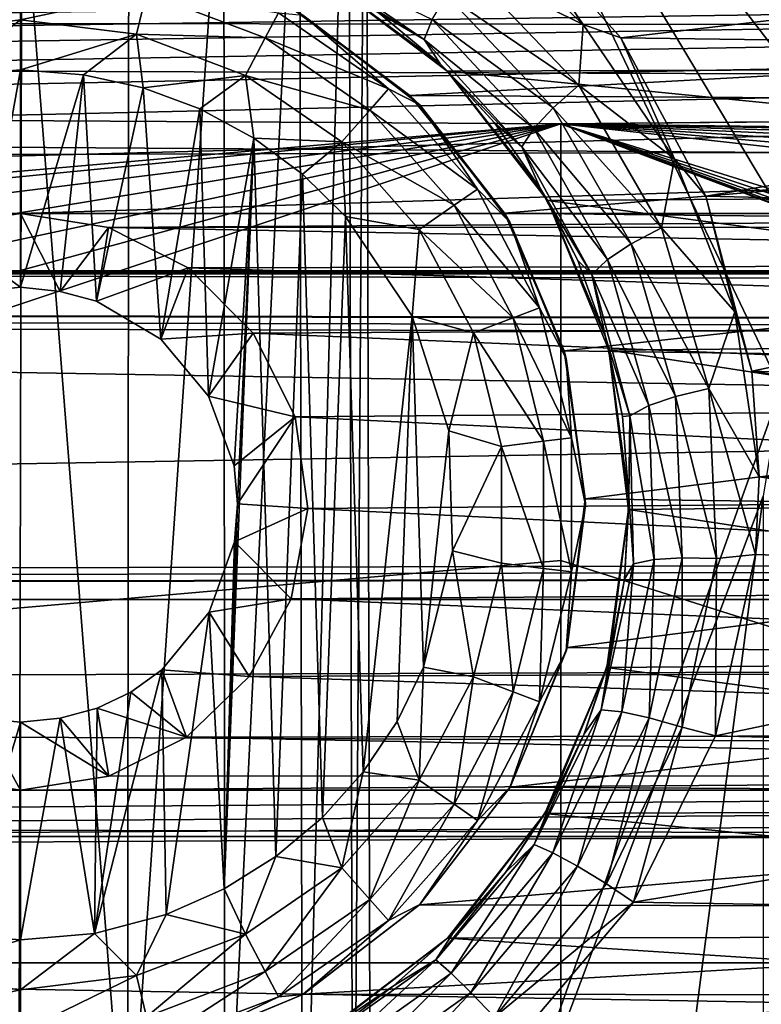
# Model space of a CAD drawing. Header units: metres. Extents: x -95 to 103, y -12 to 12.
# Tile 274 of 520: x -39.2 to -37.5, y 1.23 to 3.5. Entities that reach past the tile are written whole.
import ezdxf

# ---------------------------------------------------------------- set-up
doc = ezdxf.new("R2010")
doc.units = ezdxf.units.M
doc.layers.add('solid_P74500', color=7, linetype='CONTINUOUS')
doc.layers.add('solid_P74500_01', color=7, linetype='CONTINUOUS')

msp = doc.modelspace()

# ---------------------------------------------------------------- linework, layer by layer
at = {"layer": 'solid_P74500'}
for points in [[(-37.165943, 3.03888, -1.8), (-38.405056, 4.65, -1.8), (-34.668255, 5.292052, -1.8)], [(-38.434315, 0.253508, -1.8), (-38.445156, 4.401396, -1.8), (-38.405056, 4.65, -1.8)], [(-38.393276, 0, -1.8), (-38.434315, 0.253508, -1.8), (-38.405056, 4.65, -1.8)], [(-37.338848, 2.865844, -1.8), (-37.451115, 2.647376, -1.8), (-38.405056, 4.65, -1.8)], [(-38.393276, 0, -1.8), (-38.405056, 4.65, -1.8), (-37.451115, 2.647376, -1.8)], [(-37.165943, 3.03888, -1.8), (-37.338848, 2.865844, -1.8), (-38.405056, 4.65, -1.8)], [(92.5, 3.494029, 12.000992), (92.5, 4.408051, 11.696763), (-94.018356, 3.995162, 11.844352)], [(-38.550743, 0.477996, -1.8), (-38.55798, 4.181844, -1.8), (-38.445156, 4.401396, -1.8)], [(-38.434315, 0.253508, -1.8), (-38.550743, 0.477996, -1.8), (-38.445156, 4.401396, -1.8)], [(-38.729462, 0.654936, -1.8), (-38.731747, 4.007948, -1.8), (-38.55798, 4.181844, -1.8)], [(-38.550743, 0.477996, -1.8), (-38.729462, 0.654936, -1.8), (-38.55798, 4.181844, -1.8)], [(-38.953403, 0.767877, -1.8), (-38.950832, 3.895406, -1.8), (-38.731747, 4.007948, -1.8)], [(-38.729462, 0.654936, -1.8), (-38.953403, 0.767877, -1.8), (-38.731747, 4.007948, -1.8)], [(92.5, 3.494029, 12.000992), (-94.018356, 3.995162, 11.844352), (-94.018356, 3.057308, 12.120349)], [(-38.953403, 0.767877, -1.8), (-39.196892, 3.855084, -1.8), (-38.950832, 3.895406, -1.8)], [(-39.203156, 0.806697, -1.8), (-39.442997, 3.893337, -1.8), (-39.196892, 3.855084, -1.8)], [(-38.953403, 0.767877, -1.8), (-39.203156, 0.806697, -1.8), (-39.196892, 3.855084, -1.8)], [(-84.199997, 3.049433, -8.148065), (-14.325, 3.841013, -7.806084), (-85.675003, 3.840867, -7.806155)], [(-84.199997, 3.049433, -8.148065), (-79.199997, 3.049433, -8.148065), (-14.325, 3.841013, -7.806084)], [(-79.199997, 3.049433, -8.148065), (-74.199997, 3.049433, -8.148065), (-14.325, 3.841013, -7.806084)], [(-74.199997, 3.049433, -8.148065), (-69.199997, 3.049433, -8.148065), (-14.325, 3.841013, -7.806084)], [(-69.199997, 3.049433, -8.148065), (-64.199997, 3.049433, -8.148065), (-14.325, 3.841013, -7.806084)], [(-64.199997, 3.049433, -8.148065), (-59.200001, 3.049433, -8.148065), (-14.325, 3.841013, -7.806084)], [(-59.200001, 3.049433, -8.148065), (-54.200001, 3.049433, -8.148065), (-14.325, 3.841013, -7.806084)], [(-54.200001, 3.049433, -8.148065), (-49.200001, 3.049433, -8.148065), (-14.325, 3.841013, -7.806084)], [(-49.200001, 3.049433, -8.148065), (-44.200001, 3.049433, -8.148065), (-14.325, 3.841013, -7.806084)], [(-44.200001, 3.049433, -8.148065), (-39.200001, 3.049433, -8.148065), (-14.325, 3.841013, -7.806084)], [(-39.200001, 3.049433, -8.148065), (-34.200001, 3.049433, -8.148065), (-14.325, 3.841013, -7.806084)], [(-37.905079, 3.484595, -11.999887), (-38.174294, 3.73789, -11.919488), (-38.094151, 3.760041, -11.921078)], [(-35.320728, 3.746235, -11.925424), (-37.818439, 3.453269, -12.013532), (-38.094151, 3.760041, -11.921078)], [(-37.905079, 3.484595, -11.999887), (-38.094151, 3.760041, -11.921078), (-37.818439, 3.453269, -12.013532)], [(-38.17355, 3.61561, -11.920643), (-38.174294, 3.73789, -11.919488), (-37.905079, 3.484595, -11.999887)], [(-35.320728, 3.746235, -11.925424), (-35.602242, 3.423377, -12.022083), (-37.818439, 3.453269, -12.013532)], [(-38.548164, 3.638093, -11.66437), (-38.270855, 3.449903, -11.739147), (-38.528179, 3.608274, -11.569904)], [(-38.252956, 3.495954, -11.822245), (-38.270855, 3.449903, -11.739147), (-38.548164, 3.638093, -11.66437)], [(-38.270855, 3.449903, -11.739147), (-38.374432, 3.510679, -11.608834), (-38.528179, 3.608274, -11.569904)], [(-35.170376, 3.387967, -10.989617), (-34.882603, 3.602482, -10.921178), (-38.510136, 3.598021, -10.922648)], [(-38.219814, 3.551673, -11.881769), (-38.17355, 3.61561, -11.920643), (-37.915142, 3.344552, -12.009681)], [(-37.915142, 3.344552, -12.009681), (-38.17355, 3.61561, -11.920643), (-37.905079, 3.484595, -11.999887)], [(-39.490101, 3.556991, -12.912048), (-39.200001, 3.592215, -12.912048), (-39.466789, 3.462411, -12.977164)], [(-39.466789, 3.462411, -12.977164), (-39.200001, 3.592215, -12.912048), (-39.200001, 3.494805, -12.977164)], [(-39.200001, 3.592215, -12.912048), (-38.909897, 3.556991, -12.912048), (-39.200001, 3.494805, -12.977164)], [(-35.170376, 3.387967, -10.989617), (-38.510136, 3.598021, -10.922648), (-38.218449, 3.377074, -10.99297)], [(-38.234188, 3.393512, -11.653023), (-38.218449, 3.377074, -10.99297), (-38.510136, 3.598021, -10.922648)], [(-38.234188, 3.393512, -11.653023), (-38.510136, 3.598021, -10.922648), (-38.374432, 3.510679, -11.608834)], [(-38.909897, 3.556991, -12.912048), (-38.933208, 3.462411, -12.977164), (-39.200001, 3.494805, -12.977164)], [(-38.909897, 3.556991, -12.912048), (-38.636654, 3.453363, -12.912048), (-38.933208, 3.462411, -12.977164)], [(-38.60643, 3.510952, -12.814588), (-38.636654, 3.453363, -12.912048), (-38.909897, 3.556991, -12.912048)], [(-8.2, 2.162539, 9.147798), (-90.699997, 2.162539, 9.147798), (-90.699997, 3.55, 8.703878)], [(-16.67, 3.05, 8.891428), (-8.2, 2.162539, 9.147798), (-90.699997, 3.55, 8.703878)], [(-16.67, 3.301332, 8.801205), (-16.67, 3.05, 8.891428), (-90.699997, 3.55, 8.703878)], [(-16.67, 3.301332, 8.801205), (-90.699997, 3.55, 8.703878), (-16.67, 3.55, 8.703878)], [(-16.950249, 3.457469, 0.5), (-16.67, 3.55, 0.5), (-88, 3.55, 0.5)], [(-42.130733, 2.890517, 0.5), (-37.956421, 3.255723, 0.5), (-88, 3.55, 0.5)], [(-16.950249, 3.457469, 0.5), (-88, 3.55, 0.5), (-37.956421, 3.255723, 0.5)], [(-38.219814, 3.551673, -11.881769), (-37.974632, 3.292529, -11.971021), (-38.252956, 3.495954, -11.822245)], [(-38.219814, 3.551673, -11.881769), (-37.915142, 3.344552, -12.009681), (-37.974632, 3.292529, -11.971021)], [(-38.60643, 3.510952, -12.814588), (-38.353024, 3.336038, -12.814588), (-38.636654, 3.453363, -12.912048)], [(-38.549999, 3.505833, -12.7), (-38.353024, 3.336038, -12.814588), (-38.60643, 3.510952, -12.814588)], [(-34.842018, 3.510387, -9.256737), (-38.304291, 3.320911, -9.32639), (-38.571133, 3.51812, -9.253801)], [(-38.549999, 3.505833, -12.7), (-38.571133, 3.51812, -9.253801), (-38.304291, 3.320911, -9.32639)], [(-38.270855, 3.449903, -11.739147), (-38.234188, 3.393512, -11.653023), (-38.374432, 3.510679, -11.608834)], [(-34.842018, 3.510387, -9.256737), (-35.11454, 3.302196, -9.333033), (-38.304291, 3.320911, -9.32639)], [(89.300003, 2.55, 12.237136), (92.5, 3.494029, 12.000992), (-94.018356, 3.057308, 12.120349)], [(-39.466789, 3.462411, -12.977164), (-39.200001, 3.494805, -12.977164), (-39.370331, 3.365383, -13)], [(-39.200001, 3.494805, -12.977164), (-39.200001, 3.38, -13), (-39.370331, 3.365383, -13)], [(-39.200001, 3.494805, -12.977164), (-38.933208, 3.462411, -12.977164), (-39.200001, 3.38, -13)], [(-38.549999, 3.505833, -12.7), (-38.304291, 3.320911, -9.32639), (-38.280762, 3.299239, -12.7)], [(-38.549999, 3.505833, -12.7), (-38.280762, 3.299239, -12.7), (-38.353024, 3.336038, -12.814588)], [(-38.252956, 3.495954, -11.822245), (-38.019138, 3.244979, -11.911822), (-38.270855, 3.449903, -11.739147)], [(-37.974632, 3.292529, -11.971021), (-38.019138, 3.244979, -11.911822), (-38.252956, 3.495954, -11.822245)], [(-37.915142, 3.344552, -12.009681), (-37.905079, 3.484595, -11.999887), (-37.69529, 3.175596, -12.088072)], [(-37.69529, 3.175596, -12.088072), (-37.905079, 3.484595, -11.999887), (-37.818439, 3.453269, -12.013532)], [(-38.933208, 3.462411, -12.977164), (-39.054955, 3.36864, -13), (-39.200001, 3.38, -13)], [(-38.933208, 3.462411, -12.977164), (-38.917507, 3.339016, -13), (-39.054955, 3.36864, -13)], [(-38.933208, 3.462411, -12.977164), (-38.681923, 3.367111, -12.977164), (-38.917507, 3.339016, -13)], [(-38.636654, 3.453363, -12.912048), (-38.681923, 3.367111, -12.977164), (-38.933208, 3.462411, -12.977164)], [(-38.636654, 3.453363, -12.912048), (-38.396152, 3.287356, -12.912048), (-38.681923, 3.367111, -12.977164)], [(-38.353024, 3.336038, -12.814588), (-38.396152, 3.287356, -12.912048), (-38.636654, 3.453363, -12.912048)], [(-38.270855, 3.449903, -11.739147), (-38.046227, 3.202752, -11.829181), (-38.234188, 3.393512, -11.653023)], [(-38.019138, 3.244979, -11.911822), (-38.046227, 3.202752, -11.829181), (-38.270855, 3.449903, -11.739147)], [(-21.149256, 3.037568, 0.5), (-16.950249, 3.457469, 0.5), (-37.956421, 3.255723, 0.5)], [(-35.602242, 3.423377, -12.022083), (-37.62323, 3.089321, -12.112229), (-37.818439, 3.453269, -12.013532)], [(-37.69529, 3.175596, -12.088072), (-37.818439, 3.453269, -12.013532), (-37.62323, 3.089321, -12.112229)], [(-35.602242, 3.423377, -12.022083), (-35.792988, 3.046415, -12.123092), (-37.62323, 3.089321, -12.112229)], [(-39.370331, 3.365383, -13), (-39.200001, 3.38, -13), (-39.291828, 2.870482, -13)], [(-39.200001, 3.38, -13), (-39.200001, 2.88, -13), (-39.291828, 2.870482, -13)], [(-39.200001, 3.38, -13), (-39.054955, 3.36864, -13), (-39.200001, 2.88, -13)], [(-38.109665, 3.258162, -11.703462), (-38.218449, 3.377074, -10.99297), (-38.234188, 3.393512, -11.653023)], [(-38.046227, 3.202752, -11.829181), (-38.109665, 3.258162, -11.703462), (-38.234188, 3.393512, -11.653023)], [(-35.402279, 3.097138, -11.075095), (-35.170376, 3.387967, -10.989617), (-38.218449, 3.377074, -10.99297)], [(-35.402279, 3.097138, -11.075095), (-38.218449, 3.377074, -10.99297), (-37.987381, 3.07956, -11.079996)], [(-38.003441, 3.106803, -11.755662), (-37.987381, 3.07956, -11.079996), (-38.218449, 3.377074, -10.99297)], [(-38.003441, 3.106803, -11.755662), (-38.218449, 3.377074, -10.99297), (-38.109665, 3.258162, -11.703462)], [(-39.054955, 3.36864, -13), (-39.108688, 2.870527, -13), (-39.200001, 2.88, -13)], [(-39.054955, 3.36864, -13), (-39.024685, 2.847855, -13), (-39.108688, 2.870527, -13)], [(-39.054955, 3.36864, -13), (-38.917507, 3.339016, -13), (-39.024685, 2.847855, -13)], [(-38.681923, 3.367111, -12.977164), (-38.787128, 3.290737, -13), (-38.917507, 3.339016, -13)], [(-38.681923, 3.367111, -12.977164), (-38.663013, 3.223215, -13), (-38.787128, 3.290737, -13)], [(-38.681923, 3.367111, -12.977164), (-38.460747, 3.214443, -12.977164), (-38.663013, 3.223215, -13)], [(-38.396152, 3.287356, -12.912048), (-38.460747, 3.214443, -12.977164), (-38.681923, 3.367111, -12.977164)], [(-38.917507, 3.339016, -13), (-38.876675, 2.760992, -13), (-39.024685, 2.847855, -13)], [(-38.917507, 3.339016, -13), (-38.787128, 3.290737, -13), (-38.876675, 2.760992, -13)], [(-38.353024, 3.336038, -12.814588), (-38.148842, 3.105563, -12.814588), (-38.396152, 3.287356, -12.912048)], [(-38.280762, 3.299239, -12.7), (-38.148842, 3.105563, -12.814588), (-38.353024, 3.336038, -12.814588)], [(-37.974632, 3.292529, -11.971021), (-37.915142, 3.344552, -12.009681), (-37.724915, 3.016603, -12.105072)], [(-37.724915, 3.016603, -12.105072), (-37.915142, 3.344552, -12.009681), (-37.69529, 3.175596, -12.088072)], [(-35.11454, 3.302196, -9.333033), (-38.086582, 3.050882, -9.41818), (-38.304291, 3.320911, -9.32639)], [(-38.280762, 3.299239, -12.7), (-38.304291, 3.320911, -9.32639), (-38.086582, 3.050882, -9.41818)], [(-38.787128, 3.290737, -13), (-38.767342, 2.63014, -13), (-38.876675, 2.760992, -13)], [(-38.787128, 3.290737, -13), (-38.663013, 3.223215, -13), (-38.767342, 2.63014, -13)], [(-38.396152, 3.287356, -12.912048), (-38.202366, 3.068617, -12.912048), (-38.460747, 3.214443, -12.977164)], [(-38.148842, 3.105563, -12.814588), (-38.202366, 3.068617, -12.912048), (-38.396152, 3.287356, -12.912048)], [(-38.280762, 3.299239, -12.7), (-38.086582, 3.050882, -9.41818), (-38.074165, 3.03, -12.7)], [(-38.280762, 3.299239, -12.7), (-38.074165, 3.03, -12.7), (-38.148842, 3.105563, -12.814588)], [(-35.11454, 3.302196, -9.333033), (-35.331928, 3.019476, -9.428296), (-38.086582, 3.050882, -9.41818)], [(-37.974632, 3.292529, -11.971021), (-37.794926, 2.979945, -12.066422), (-38.019138, 3.244979, -11.911822)], [(-37.974632, 3.292529, -11.971021), (-37.724915, 3.016603, -12.105072), (-37.794926, 2.979945, -12.066422)], [(-43.453735, 1.765533, 2), (-42.043579, 1.894323, 2), (-37.956421, 3.255723, 2)], [(-43.31942, 2.109326, 2), (-43.453735, 1.765533, 2), (-37.956421, 3.255723, 2)], [(-43.105709, 2.409473, 2), (-43.31942, 2.109326, 2), (-37.956421, 3.255723, 2)], [(-42.825325, 2.648513, 2), (-43.105709, 2.409473, 2), (-37.956421, 3.255723, 2)], [(-42.494564, 2.812256, 2), (-42.825325, 2.648513, 2), (-37.956421, 3.255723, 2)], [(-42.130733, 2.890517, 2), (-42.494564, 2.812256, 2), (-37.956421, 3.255723, 2)], [(-37.956421, 3.255723, 2), (-37.956421, 3.255723, 0.5), (-42.130733, 2.890517, 0.5)], [(-42.130733, 2.890517, 2), (-37.956421, 3.255723, 2), (-42.130733, 2.890517, 0.5)], [(-42.043579, 1.894323, 2), (-37.956421, 2.251903, 2), (-37.956421, 3.255723, 2)], [(-38.046227, 3.202752, -11.829181), (-38.003441, 3.106803, -11.755662), (-38.109665, 3.258162, -11.703462)], [(-38.019138, 3.244979, -11.911822), (-37.849319, 2.944101, -12.007238), (-38.046227, 3.202752, -11.829181)], [(-37.794926, 2.979945, -12.066422), (-37.849319, 2.944101, -12.007238), (-38.019138, 3.244979, -11.911822)], [(-21.509121, -2.955877, 0.5), (-37.956421, 3.255723, 0.5), (-37.956421, 2.251903, 0.5)], [(-37.956421, 3.255723, 2), (-37.956421, 2.251903, 0.5), (-37.956421, 3.255723, 0.5)], [(-37.956421, 2.251903, 2), (-37.956421, 2.251903, 0.5), (-37.956421, 3.255723, 2)], [(-21.509159, 2.955863, 0.5), (-21.149256, 3.037568, 0.5), (-37.956421, 3.255723, 0.5)], [(-21.835682, 2.790421, 0.5), (-21.509159, 2.955863, 0.5), (-37.956421, 3.255723, 0.5)], [(-22.112028, 2.551333, 0.5), (-21.835682, 2.790421, 0.5), (-37.956421, 3.255723, 0.5)], [(-22.322412, 2.252565, 0.5), (-22.112028, 2.551333, 0.5), (-37.956421, 3.255723, 0.5)], [(-22.454523, 1.91122, 0.5), (-22.322412, 2.252565, 0.5), (-37.956421, 3.255723, 0.5)], [(-22.5, 1.545012, 0.5), (-22.454523, 1.91122, 0.5), (-37.956421, 3.255723, 0.5)], [(-22.5, -1.545012, 0.5), (-22.5, 1.545012, 0.5), (-37.956421, 3.255723, 0.5)], [(-22.454512, -1.91126, 0.5), (-22.5, -1.545012, 0.5), (-37.956421, 3.255723, 0.5)], [(-22.322382, -2.252624, 0.5), (-22.454512, -1.91126, 0.5), (-37.956421, 3.255723, 0.5)], [(-22.111977, -2.551388, 0.5), (-22.322382, -2.252624, 0.5), (-37.956421, 3.255723, 0.5)], [(-21.835627, -2.790458, 0.5), (-22.111977, -2.551388, 0.5), (-37.956421, 3.255723, 0.5)], [(-21.509121, -2.955877, 0.5), (-21.835627, -2.790458, 0.5), (-37.956421, 3.255723, 0.5)], [(-38.663013, 3.223215, -13), (-38.708229, 2.469405, -13), (-38.767342, 2.63014, -13)], [(-38.663013, 3.223215, -13), (-38.731503, 1.497416, -13), (-38.700718, 2.382048, -13)], [(-38.663013, 3.223215, -13), (-38.611973, 1.571459, -13), (-38.731503, 1.497416, -13)], [(-38.663013, 3.223215, -13), (-38.700718, 2.382048, -13), (-38.708229, 2.469405, -13)], [(-38.663013, 3.223215, -13), (-38.550758, 3.140564, -13), (-38.611973, 1.571459, -13)], [(-38.460747, 3.214443, -12.977164), (-38.550758, 3.140564, -13), (-38.663013, 3.223215, -13)], [(-38.460747, 3.214443, -12.977164), (-38.451893, 3.04319, -13), (-38.550758, 3.140564, -13)], [(-38.460747, 3.214443, -12.977164), (-38.282532, 3.013281, -12.977164), (-38.451893, 3.04319, -13)], [(-38.202366, 3.068617, -12.912048), (-38.282532, 3.013281, -12.977164), (-38.460747, 3.214443, -12.977164)], [(-38.046227, 3.202752, -11.829181), (-37.885517, 2.909325, -11.924619), (-38.003441, 3.106803, -11.755662)], [(-37.849319, 2.944101, -12.007238), (-37.885517, 2.909325, -11.924619), (-38.046227, 3.202752, -11.829181)], [(-37.724915, 3.016603, -12.105072), (-37.69529, 3.175596, -12.088072), (-37.556755, 2.823383, -12.176609)], [(-37.556755, 2.823383, -12.176609), (-37.69529, 3.175596, -12.088072), (-37.62323, 3.089321, -12.112229)], [(-38.550758, 3.140564, -13), (-38.505363, 1.660704, -13), (-38.611973, 1.571459, -13)], [(-38.550758, 3.140564, -13), (-38.451893, 3.04319, -13), (-38.505363, 1.660704, -13)], [(-38.148842, 3.105563, -12.814588), (-38.005745, 2.832921, -12.814588), (-38.202366, 3.068617, -12.912048)], [(-38.074165, 3.03, -12.7), (-38.005745, 2.832921, -12.814588), (-38.148842, 3.105563, -12.814588)], [(-37.917637, 2.941731, -11.808992), (-37.987381, 3.07956, -11.079996), (-38.003441, 3.106803, -11.755662)], [(-37.885517, 2.909325, -11.924619), (-37.917637, 2.941731, -11.808992), (-38.003441, 3.106803, -11.755662)], [(-35.548115, 2.756503, -11.164752), (-35.402279, 3.097138, -11.075095), (-37.987381, 3.07956, -11.079996)], [(-35.548115, 2.756503, -11.164752), (-37.987381, 3.07956, -11.079996), (-37.84621, 2.735547, -11.169906)], [(-37.854237, 2.765902, -11.863027), (-37.84621, 2.735547, -11.169906), (-37.987381, 3.07956, -11.079996)], [(-37.854237, 2.765902, -11.863027), (-37.987381, 3.07956, -11.079996), (-37.917637, 2.941731, -11.808992)], [(-35.792988, 3.046415, -12.123092), (-37.517639, 2.687148, -12.207753), (-37.62323, 3.089321, -12.112229)], [(-37.556755, 2.823383, -12.176609), (-37.62323, 3.089321, -12.112229), (-37.517639, 2.687148, -12.207753)], [(89.300003, 2.55, 12.237136), (-94.018356, 3.057308, 12.120349), (-94.018356, 2.100752, 12.322209)], [(-38.202366, 3.068617, -12.912048), (-38.066559, 2.809857, -12.912048), (-38.282532, 3.013281, -12.977164)], [(-38.005745, 2.832921, -12.814588), (-38.066559, 2.809857, -12.912048), (-38.202366, 3.068617, -12.912048)], [(-44.200001, 3.049433, -8.148065), (-43.997627, 3.017784, -8.15984), (-39.200001, 3.049433, -8.148065)], [(-43.997627, 3.017784, -8.15984), (-39.394733, 3.020148, -8.158965), (-39.200001, 3.049433, -8.148065)], [(-39.200001, 2.88, -13), (-39.200001, 3.049433, -8.148065), (-39.394733, 3.020148, -8.158965)], [(-39.200001, 3.049433, -8.148065), (-38.997627, 3.017784, -8.15984), (-34.200001, 3.049433, -8.148065)], [(-39.108688, 2.870527, -13), (-38.997627, 3.017784, -8.15984), (-39.200001, 3.049433, -8.148065)], [(-39.200001, 2.88, -13), (-39.108688, 2.870527, -13), (-39.200001, 3.049433, -8.148065)], [(-38.997627, 3.017784, -8.15984), (-34.394733, 3.020148, -8.158965), (-34.200001, 3.049433, -8.148065)], [(-38.451893, 3.04319, -13), (-38.411118, 1.76597, -13), (-38.505363, 1.660704, -13)], [(-38.451893, 3.04319, -13), (-38.298901, 2.813346, -13), (-38.411118, 1.76597, -13)], [(-38.282532, 3.013281, -12.977164), (-38.298901, 2.813346, -13), (-38.451893, 3.04319, -13)], [(-35.331928, 3.019476, -9.428296), (-37.949402, 2.733988, -9.515004), (-38.086582, 3.050882, -9.41818)], [(-38.074165, 3.03, -12.7), (-38.086582, 3.050882, -9.41818), (-37.949402, 2.733988, -9.515004)], [(-35.792988, 3.046415, -12.123092), (-35.888783, 2.63359, -12.219419), (-37.517639, 2.687148, -12.207753)], [(-39.291828, 2.870482, -13), (-39.200001, 2.88, -13), (-39.394733, 3.020148, -8.158965)], [(-39.108688, 2.870527, -13), (-39.024685, 2.847855, -13), (-38.997627, 3.017784, -8.15984)], [(-39.024685, 2.847855, -13), (-38.813747, 2.924519, -8.193728), (-38.997627, 3.017784, -8.15984)], [(-38.997627, 3.017784, -8.15984), (-34.571693, 2.935004, -8.189979), (-34.394733, 3.020148, -8.158965)], [(-38.997627, 3.017784, -8.15984), (-38.813747, 2.924519, -8.193728), (-34.571693, 2.935004, -8.189979)], [(-38.282532, 3.013281, -12.977164), (-38.157639, 2.775315, -12.977164), (-38.298901, 2.813346, -13)], [(-38.066559, 2.809857, -12.912048), (-38.157639, 2.775315, -12.977164), (-38.282532, 3.013281, -12.977164)], [(-38.074165, 3.03, -12.7), (-37.949402, 2.733988, -9.515004), (-37.944298, 2.716465, -12.7)], [(-38.074165, 3.03, -12.7), (-37.944298, 2.716465, -12.7), (-38.005745, 2.832921, -12.814588)], [(-35.331928, 3.019476, -9.428296), (-35.459759, 2.700557, -9.524547), (-37.949402, 2.733988, -9.515004)], [(-37.794926, 2.979945, -12.066422), (-37.724915, 3.016603, -12.105072), (-37.616047, 2.64741, -12.197927)], [(-37.616047, 2.64741, -12.197927), (-37.724915, 3.016603, -12.105072), (-37.556755, 2.823383, -12.176609)], [(-37.794926, 2.979945, -12.066422), (-37.692802, 2.628927, -12.159114), (-37.849319, 2.944101, -12.007238)], [(-37.794926, 2.979945, -12.066422), (-37.616047, 2.64741, -12.197927), (-37.692802, 2.628927, -12.159114)], [(-37.849319, 2.944101, -12.007238), (-37.754227, 2.607949, -12.099682), (-37.885517, 2.909325, -11.924619)], [(-37.692802, 2.628927, -12.159114), (-37.754227, 2.607949, -12.099682), (-37.849319, 2.944101, -12.007238)], [(-39.024685, 2.847855, -13), (-38.876675, 2.760992, -13), (-38.813747, 2.924519, -8.193728)], [(-38.876675, 2.760992, -13), (-38.664497, 2.774547, -8.245719), (-38.813747, 2.924519, -8.193728)], [(-38.813747, 2.924519, -8.193728), (-34.719204, 2.796605, -8.238264), (-34.571693, 2.935004, -8.189979)], [(-38.813747, 2.924519, -8.193728), (-38.664497, 2.774547, -8.245719), (-34.719204, 2.796605, -8.238264)], [(-37.885517, 2.909325, -11.924619), (-37.854237, 2.765902, -11.863027), (-37.917637, 2.941731, -11.808992)], [(-90.699997, 2.917726, 11.123708), (89.300003, 2.45, 11.235991), (-92.5, 1.797969, 11.358385)], [(-90.699997, 2.917726, 11.123708), (-16.78986, 2.912514, 11.097919), (-17, 2.917726, 11.123708)], [(-90.699997, 2.910733, 11.071284), (-16.78986, 2.912514, 11.097919), (-90.699997, 2.917726, 11.123708)], [(-90.699997, 2.910733, 11.071284), (-16.580158, 2.910733, 11.071284), (-16.78986, 2.912514, 11.097919)], [(-90.699997, 1.617044, 10.880484), (-13, 1.617046, 10.880494), (-13, 2.910733, 10.607904)], [(-14.790274, 2.910733, 10.839775), (-16.580158, 2.910733, 11.071284), (-90.699997, 2.910733, 11.071284)], [(-90.699997, 2.910733, 11.071284), (-13, 2.910733, 10.607904), (-14.790274, 2.910733, 10.839775)], [(-90.699997, 2.910733, 11.071284), (-90.699997, 2.910733, 11.022143), (-13, 2.910733, 10.607904)], [(-90.699997, 2.910733, 10.607904), (-13, 2.910733, 10.607904), (-90.699997, 2.910733, 11.022143)], [(-90.699997, 1.617044, 10.880484), (-13, 2.910733, 10.607904), (-90.699997, 2.910733, 10.607904)], [(-37.885517, 2.909325, -11.924619), (-37.797775, 2.584173, -12.016713), (-37.854237, 2.765902, -11.863027)], [(-37.754227, 2.607949, -12.099682), (-37.797775, 2.584173, -12.016713), (-37.885517, 2.909325, -11.924619)], [(-38.005745, 2.832921, -12.814588), (-37.93206, 2.533956, -12.814588), (-38.066559, 2.809857, -12.912048)], [(-37.944298, 2.716465, -12.7), (-37.93206, 2.533956, -12.814588), (-38.005745, 2.832921, -12.814588)], [(-38.298901, 2.813346, -13), (-38.333118, 1.881509, -13), (-38.411118, 1.76597, -13)], [(-38.298901, 2.813346, -13), (-38.272678, 2.00642, -13), (-38.333118, 1.881509, -13)], [(-38.298901, 2.813346, -13), (-38.214642, 2.550327, -13), (-38.272678, 2.00642, -13)], [(-38.157639, 2.775315, -12.977164), (-38.214642, 2.550327, -13), (-38.298901, 2.813346, -13)], [(-38.066559, 2.809857, -12.912048), (-37.996624, 2.526116, -12.912048), (-38.157639, 2.775315, -12.977164)], [(-37.93206, 2.533956, -12.814588), (-37.996624, 2.526116, -12.912048), (-38.066559, 2.809857, -12.912048)], [(-37.616047, 2.64741, -12.197927), (-37.556755, 2.823383, -12.176609), (-37.500256, 2.4446, -12.258627)], [(-37.556755, 2.823383, -12.176609), (-37.517639, 2.687148, -12.207753), (-37.500256, 2.4446, -12.258627)], [(-38.664497, 2.774547, -8.245719), (-34.821316, 2.613603, -8.298137), (-34.719204, 2.796605, -8.238264)], [(-38.876675, 2.760992, -13), (-38.767342, 2.63014, -13), (-38.664497, 2.774547, -8.245719)], [(-38.767342, 2.63014, -13), (-38.567863, 2.582519, -8.307863), (-38.664497, 2.774547, -8.245719)], [(-38.664497, 2.774547, -8.245719), (-38.567863, 2.582519, -8.307863), (-34.821316, 2.613603, -8.298137)], [(-38.157639, 2.775315, -12.977164), (-38.093323, 2.514375, -12.977164), (-38.214642, 2.550327, -13)], [(-37.996624, 2.526116, -12.912048), (-38.093323, 2.514375, -12.977164), (-38.157639, 2.775315, -12.977164)], [(-37.814804, 2.58307, -11.913528), (-37.84621, 2.735547, -11.169906), (-37.854237, 2.765902, -11.863027)], [(-37.797775, 2.584173, -12.016713), (-37.814804, 2.58307, -11.913528), (-37.854237, 2.765902, -11.863027)], [(-35.599396, 2.391351, -11.248619), (-35.548115, 2.756503, -11.164752), (-37.84621, 2.735547, -11.169906)], [(-35.459759, 2.700557, -9.524547), (-37.900593, 2.393657, -9.606269), (-37.949402, 2.733988, -9.515004)], [(-37.944298, 2.716465, -12.7), (-37.949402, 2.733988, -9.515004), (-37.900593, 2.393657, -9.606269)], [(-35.599396, 2.391351, -11.248619), (-37.84621, 2.735547, -11.169906), (-37.80077, 2.369275, -11.25329)], [(-37.800091, 2.396032, -11.96127), (-37.80077, 2.369275, -11.25329), (-37.84621, 2.735547, -11.169906)], [(-37.800091, 2.396032, -11.96127), (-37.84621, 2.735547, -11.169906), (-37.814804, 2.58307, -11.913528)], [(-37.944298, 2.716465, -12.7), (-37.900593, 2.393657, -9.606269), (-37.900002, 2.38, -12.7)], [(-37.944298, 2.716465, -12.7), (-37.900002, 2.38, -12.7), (-37.93206, 2.533956, -12.814588)], [(-35.459759, 2.700557, -9.524547), (-35.49892, 2.360528, -9.614464), (-37.900593, 2.393657, -9.606269)], [(-35.899837, 2.444274, -12.258692), (-37.500256, 2.4446, -12.258627), (-37.517639, 2.687148, -12.207753)], [(-35.888783, 2.63359, -12.219419), (-35.899837, 2.444274, -12.258692), (-37.517639, 2.687148, -12.207753)], [(-38.767342, 2.63014, -13), (-38.708229, 2.469405, -13), (-38.567863, 2.582519, -8.307863)], [(-38.393276, 0, -1.8), (-37.451115, 2.647376, -1.8), (-37.491016, 2.4, -1.8)], [(-37.692802, 2.628927, -12.159114), (-37.677441, 2.258194, -12.241754), (-37.754227, 2.607949, -12.099682)], [(-37.692802, 2.628927, -12.159114), (-37.616047, 2.64741, -12.197927), (-37.598629, 2.256756, -12.280824)], [(-37.692802, 2.628927, -12.159114), (-37.598629, 2.256756, -12.280824), (-37.677441, 2.258194, -12.241754)], [(-37.616047, 2.64741, -12.197927), (-37.500256, 2.4446, -12.258627), (-37.509251, 2.265586, -12.292971)], [(-37.598629, 2.256756, -12.280824), (-37.616047, 2.64741, -12.197927), (-37.509251, 2.265586, -12.292971)], [(-38.567863, 2.582519, -8.307863), (-34.861565, 2.402006, -8.36184), (-34.821316, 2.613603, -8.298137)], [(-37.754227, 2.607949, -12.099682), (-37.741875, 2.254269, -12.181929), (-37.797775, 2.584173, -12.016713)], [(-37.677441, 2.258194, -12.241754), (-37.741875, 2.254269, -12.181929), (-37.754227, 2.607949, -12.099682)], [(-38.708229, 2.469405, -13), (-38.700718, 2.382048, -13), (-38.567863, 2.582519, -8.307863)], [(-38.700718, 2.382048, -13), (-38.538475, 2.371784, -8.370462), (-38.567863, 2.582519, -8.307863)], [(-38.567863, 2.582519, -8.307863), (-38.538475, 2.371784, -8.370462), (-34.861565, 2.402006, -8.36184)], [(-37.797775, 2.584173, -12.016713), (-37.800091, 2.396032, -11.96127), (-37.814804, 2.58307, -11.913528)], [(-37.797775, 2.584173, -12.016713), (-37.789516, 2.244179, -12.098412), (-37.800091, 2.396032, -11.96127)], [(-37.741875, 2.254269, -12.181929), (-37.789516, 2.244179, -12.098412), (-37.797775, 2.584173, -12.016713)], [(89.300003, 2.500021, 12.247444), (89.300003, 2.55, 12.237136), (-94.018356, 2.100752, 12.322209)], [(-38.214642, 2.550327, -13), (-38.205719, 2.274285, -13), (-38.272678, 2.00642, -13)], [(-38.093323, 2.514375, -12.977164), (-38.205719, 2.274285, -13), (-38.214642, 2.550327, -13)], [(-38.093323, 2.514375, -12.977164), (-38.093323, 2.245625, -12.977164), (-38.205719, 2.274285, -13)], [(-37.996624, 2.526116, -12.912048), (-37.996624, 2.233884, -12.912048), (-38.093323, 2.514375, -12.977164)], [(-37.996624, 2.233884, -12.912048), (-38.093323, 2.245625, -12.977164), (-38.093323, 2.514375, -12.977164)], [(-37.93206, 2.533956, -12.814588), (-37.93206, 2.226044, -12.814588), (-37.996624, 2.526116, -12.912048)], [(-37.93206, 2.226044, -12.814588), (-37.996624, 2.233884, -12.912048), (-37.996624, 2.526116, -12.912048)], [(-37.900002, 2.38, -12.7), (-37.93206, 2.226044, -12.814588), (-37.93206, 2.533956, -12.814588)], [(89.300003, 2.45, 12.257548), (89.300003, 2.500021, 12.247444), (-94.018356, 2.100752, 12.322209)], [(92.5, 2.45, 12.257548), (89.300003, 2.45, 12.257548), (-94.018356, 2.100752, 12.322209)], [(92.5, 1.230983, 12.439234), (92.5, 2.45, 12.257548), (-94.018356, 2.100752, 12.322209)], [(-35.884411, 2.208822, -12.303296), (-37.509251, 2.265586, -12.292971), (-37.500256, 2.4446, -12.258627)], [(-35.899837, 2.444274, -12.258692), (-35.884411, 2.208822, -12.303296), (-37.500256, 2.4446, -12.258627)], [(-38.538475, 2.371784, -8.370462), (-34.831985, 2.190957, -8.419602), (-34.861565, 2.402006, -8.36184)], [(-37.491016, -2.4, -1.8), (-38.405056, -4.65, -1.8), (-37.491016, 2.4, -1.8)], [(-38.393276, 0, -1.8), (-37.491016, 2.4, -1.8), (-38.405056, -4.65, -1.8)], [(-38.731503, 1.497416, -13), (-38.707512, 2.29461, -13), (-38.700718, 2.382048, -13)], [(-38.700718, 2.382048, -13), (-38.707512, 2.29461, -13), (-38.538475, 2.371784, -8.370462)], [(-37.900002, 2.38, -12.7), (-37.942589, 2.051732, -9.685061), (-37.944298, 2.043535, -12.7)], [(-37.900002, 2.38, -12.7), (-37.944298, 2.043535, -12.7), (-37.93206, 2.226044, -12.814588)], [(-35.49892, 2.360528, -9.614464), (-37.942589, 2.051732, -9.685061), (-37.900593, 2.393657, -9.606269)], [(-37.900002, 2.38, -12.7), (-37.900593, 2.393657, -9.606269), (-37.942589, 2.051732, -9.685061)], [(-37.810452, 2.209238, -12.004983), (-37.80077, 2.369275, -11.25329), (-37.800091, 2.396032, -11.96127)], [(-37.789516, 2.244179, -12.098412), (-37.810452, 2.209238, -12.004983), (-37.800091, 2.396032, -11.96127)], [(-35.553837, 2.025086, -11.320292), (-35.599396, 2.391351, -11.248619), (-37.80077, 2.369275, -11.25329)], [(-38.707512, 2.29461, -13), (-38.577015, 2.164172, -8.426527), (-38.538475, 2.371784, -8.370462)], [(-38.538475, 2.371784, -8.370462), (-38.577015, 2.164172, -8.426527), (-34.831985, 2.190957, -8.419602)], [(-35.49892, 2.360528, -9.614464), (-35.450348, 2.023985, -9.690897), (-37.942589, 2.051732, -9.685061)], [(-35.553837, 2.025086, -11.320292), (-37.80077, 2.369275, -11.25329), (-37.851048, 2.005872, -11.323713)], [(-37.845127, 2.027416, -12.042666), (-37.851048, 2.005872, -11.323713), (-37.80077, 2.369275, -11.25329)], [(-37.845127, 2.027416, -12.042666), (-37.80077, 2.369275, -11.25329), (-37.810452, 2.209238, -12.004983)], [(-38.707512, 2.29461, -13), (-38.765335, 2.133235, -13), (-38.577015, 2.164172, -8.426527)], [(-38.731503, 1.497416, -13), (-38.765335, 2.133235, -13), (-38.707512, 2.29461, -13)], [(-38.157639, 1.984685, -12.977164), (-38.272678, 2.00642, -13), (-38.205719, 2.274285, -13)], [(-38.093323, 2.245625, -12.977164), (-38.157639, 1.984685, -12.977164), (-38.205719, 2.274285, -13)], [(-35.884411, 2.208822, -12.303296), (-37.600765, 1.848754, -12.362529), (-37.509251, 2.265586, -12.292971)], [(-37.598629, 2.256756, -12.280824), (-37.509251, 2.265586, -12.292971), (-37.600765, 1.848754, -12.362529)], [(-37.956421, 2.251903, 0.5), (-42.043579, 1.894323, 0.5), (-37.956421, -2.251903, 0.5)], [(-42.043579, 1.894323, 2), (-42.043579, 1.894323, 0.5), (-37.956421, 2.251903, 0.5)], [(-42.043579, 1.894323, 2), (-37.956421, 2.251903, 0.5), (-37.956421, 2.251903, 2)], [(-38.066559, 1.950143, -12.912048), (-38.157639, 1.984685, -12.977164), (-38.093323, 2.245625, -12.977164)], [(-37.996624, 2.233884, -12.912048), (-38.066559, 1.950143, -12.912048), (-38.093323, 2.245625, -12.977164)], [(-21.509121, -2.955877, 0.5), (-37.956421, 2.251903, 0.5), (-37.956421, -2.251903, 0.5)], [(-37.789516, 2.244179, -12.098412), (-37.863766, 1.908708, -12.164896), (-37.810452, 2.209238, -12.004983)], [(-37.816269, 1.903966, -12.24896), (-37.863766, 1.908708, -12.164896), (-37.789516, 2.244179, -12.098412)], [(-37.741875, 2.254269, -12.181929), (-37.816269, 1.903966, -12.24896), (-37.789516, 2.244179, -12.098412)], [(-37.753593, 1.89015, -12.309177), (-37.816269, 1.903966, -12.24896), (-37.741875, 2.254269, -12.181929)], [(-37.677441, 2.258194, -12.241754), (-37.677937, 1.868499, -12.348504), (-37.753593, 1.89015, -12.309177)], [(-37.677441, 2.258194, -12.241754), (-37.753593, 1.89015, -12.309177), (-37.741875, 2.254269, -12.181929)], [(-37.677441, 2.258194, -12.241754), (-37.598629, 2.256756, -12.280824), (-37.677937, 1.868499, -12.348504)], [(-37.677937, 1.868499, -12.348504), (-37.598629, 2.256756, -12.280824), (-37.600765, 1.848754, -12.362529)], [(-38.005745, 1.92708, -12.814588), (-38.066559, 1.950143, -12.912048), (-37.996624, 2.233884, -12.912048)], [(-37.93206, 2.226044, -12.814588), (-38.005745, 1.92708, -12.814588), (-37.996624, 2.233884, -12.912048)], [(-37.944298, 2.043535, -12.7), (-38.005745, 1.92708, -12.814588), (-37.93206, 2.226044, -12.814588)], [(-37.863766, 1.908708, -12.164896), (-37.845127, 2.027416, -12.042666), (-37.810452, 2.209238, -12.004983)], [(-35.884411, 2.208822, -12.303296), (-35.780819, 1.798082, -12.37), (-37.600765, 1.848754, -12.362529)], [(-38.577015, 2.164172, -8.426527), (-34.739246, 2.0028, -8.466332), (-34.831985, 2.190957, -8.419602)], [(-8.2, 0.726812, 9.37156), (-90.699997, 0.726812, 9.37156), (-90.699997, 2.162539, 9.147798)], [(-8.2, 0.726812, 9.37156), (-90.699997, 2.162539, 9.147798), (-8.2, 2.162539, 9.147798)], [(-38.765335, 2.133235, -13), (-38.673595, 1.985125, -8.470494), (-38.577015, 2.164172, -8.426527)], [(-38.577015, 2.164172, -8.426527), (-38.673595, 1.985125, -8.470494), (-34.739246, 2.0028, -8.466332)], [(-38.765335, 2.133235, -13), (-38.87468, 2.000879, -13), (-38.673595, 1.985125, -8.470494)], [(-38.864315, 1.438026, -13), (-38.87468, 2.000879, -13), (-38.765335, 2.133235, -13)], [(-38.731503, 1.497416, -13), (-38.864315, 1.438026, -13), (-38.765335, 2.133235, -13)], [(92.5, 1.230983, 12.439234), (-94.018356, 2.100752, 12.322209), (-94.018356, 1.131346, 12.448697)], [(-37.944298, 2.043535, -12.7), (-38.073563, 1.731045, -9.747486), (-38.074165, 1.73, -12.7)], [(-37.944298, 2.043535, -12.7), (-38.074165, 1.73, -12.7), (-38.005745, 1.92708, -12.814588)], [(-35.450348, 2.023985, -9.690897), (-38.073563, 1.731045, -9.747486), (-37.942589, 2.051732, -9.685061)], [(-37.944298, 2.043535, -12.7), (-37.942589, 2.051732, -9.685061), (-38.073563, 1.731045, -9.747486)], [(-35.450348, 2.023985, -9.690897), (-35.317436, 1.715714, -9.750196), (-38.073563, 1.731045, -9.747486)], [(-37.902889, 1.853215, -12.075004), (-37.851048, 2.005872, -11.323713), (-37.845127, 2.027416, -12.042666)], [(-37.863766, 1.908708, -12.164896), (-37.902889, 1.853215, -12.075004), (-37.845127, 2.027416, -12.042666)], [(-35.413464, 1.68181, -11.376358), (-35.553837, 2.025086, -11.320292), (-37.851048, 2.005872, -11.323713)], [(-39.029671, 1.394617, -13), (-38.946198, 1.949256, -13), (-38.87468, 2.000879, -13)], [(-38.864315, 1.438026, -13), (-39.029671, 1.394617, -13), (-38.87468, 2.000879, -13)], [(-38.87468, 2.000879, -13), (-38.946198, 1.949256, -13), (-38.817497, 1.845929, -8.501914)], [(-38.87468, 2.000879, -13), (-38.817497, 1.845929, -8.501914), (-38.673595, 1.985125, -8.470494)], [(-38.673595, 1.985125, -8.470494), (-34.592632, 1.853611, -8.500242), (-34.739246, 2.0028, -8.466332)], [(-38.282532, 1.746719, -12.977164), (-38.333118, 1.881509, -13), (-38.272678, 2.00642, -13)], [(-38.157639, 1.984685, -12.977164), (-38.282532, 1.746719, -12.977164), (-38.272678, 2.00642, -13)], [(-35.413464, 1.68181, -11.376358), (-37.851048, 2.005872, -11.323713), (-37.993355, 1.6701, -11.378082)], [(-37.982853, 1.688223, -12.102405), (-37.993355, 1.6701, -11.378082), (-37.851048, 2.005872, -11.323713)], [(-37.982853, 1.688223, -12.102405), (-37.851048, 2.005872, -11.323713), (-37.902889, 1.853215, -12.075004)], [(-38.673595, 1.985125, -8.470494), (-38.817497, 1.845929, -8.501914), (-34.592632, 1.853611, -8.500242)], [(-38.202366, 1.691383, -12.912048), (-38.282532, 1.746719, -12.977164), (-38.157639, 1.984685, -12.977164)], [(-38.066559, 1.950143, -12.912048), (-38.202366, 1.691383, -12.912048), (-38.157639, 1.984685, -12.977164)], [(-39.029671, 1.394617, -13), (-39.023689, 1.912484, -13), (-38.946198, 1.949256, -13)], [(-38.946198, 1.949256, -13), (-39.023689, 1.912484, -13), (-38.817497, 1.845929, -8.501914)], [(-38.148842, 1.654437, -12.814588), (-38.202366, 1.691383, -12.912048), (-38.066559, 1.950143, -12.912048)], [(-38.005745, 1.92708, -12.814588), (-38.148842, 1.654437, -12.814588), (-38.066559, 1.950143, -12.912048)], [(-38.074165, 1.73, -12.7), (-38.148842, 1.654437, -12.814588), (-38.005745, 1.92708, -12.814588)], [(-39.023689, 1.912484, -13), (-39.108173, 1.889518, -13), (-38.996643, 1.756095, -8.520923)], [(-39.029671, 1.394617, -13), (-39.108173, 1.889518, -13), (-39.023689, 1.912484, -13)], [(-39.023689, 1.912484, -13), (-38.996643, 1.756095, -8.520923), (-38.817497, 1.845929, -8.501914)], [(-37.863766, 1.908708, -12.164896), (-38.018017, 1.598689, -12.214326), (-37.902889, 1.853215, -12.075004)], [(-37.974976, 1.579811, -12.298806), (-38.018017, 1.598689, -12.214326), (-37.863766, 1.908708, -12.164896)], [(-37.816269, 1.903966, -12.24896), (-37.974976, 1.579811, -12.298806), (-37.863766, 1.908708, -12.164896)], [(-37.918827, 1.549303, -12.359322), (-37.974976, 1.579811, -12.298806), (-37.816269, 1.903966, -12.24896)], [(-37.753593, 1.89015, -12.309177), (-37.918827, 1.549303, -12.359322), (-37.816269, 1.903966, -12.24896)], [(-42.043579, 1.894323, 0.5), (-42.043579, -1.894323, 0.5), (-37.956421, -2.251903, 0.5)], [(-39.291309, 1.889473, -13), (-39.4072, 1.757161, -8.520703), (-39.200001, 1.723817, -8.527512)], [(-39.345043, 1.39136, -13), (-39.291309, 1.889473, -13), (-39.200001, 1.88, -13)], [(-39.345043, 1.39136, -13), (-39.200001, 1.88, -13), (-39.200001, 1.38, -13)], [(-39.291309, 1.889473, -13), (-39.200001, 1.723817, -8.527512), (-39.200001, 1.88, -13)], [(-39.108173, 1.889518, -13), (-39.200001, 1.88, -13), (-38.996643, 1.756095, -8.520923)], [(-39.200001, 1.38, -13), (-39.200001, 1.88, -13), (-39.108173, 1.889518, -13)], [(-39.029671, 1.394617, -13), (-39.200001, 1.38, -13), (-39.108173, 1.889518, -13)], [(-39.200001, 1.88, -13), (-39.200001, 1.723817, -8.527512), (-38.996643, 1.756095, -8.520923)], [(-38.282532, 1.746719, -12.977164), (-38.411118, 1.76597, -13), (-38.333118, 1.881509, -13)], [(-37.753593, 1.89015, -12.309177), (-37.851475, 1.508794, -12.398843), (-37.918827, 1.549303, -12.359322)], [(-37.753593, 1.89015, -12.309177), (-37.677937, 1.868499, -12.348504), (-37.851475, 1.508794, -12.398843)], [(-37.851475, 1.508794, -12.398843), (-37.677937, 1.868499, -12.348504), (-37.789726, 1.466333, -12.413697)], [(-37.677937, 1.868499, -12.348504), (-37.600765, 1.848754, -12.362529), (-37.789726, 1.466333, -12.413697)], [(-38.817497, 1.845929, -8.501914), (-38.996643, 1.756095, -8.520923), (-34.4072, 1.757161, -8.520703)], [(-38.817497, 1.845929, -8.501914), (-34.4072, 1.757161, -8.520703), (-34.592632, 1.853611, -8.500242)], [(-38.018017, 1.598689, -12.214326), (-37.982853, 1.688223, -12.102405), (-37.902889, 1.853215, -12.075004)], [(-35.780819, 1.798082, -12.37), (-37.789726, 1.466333, -12.413697), (-37.600765, 1.848754, -12.362529)], [(-92.5, 1.797969, 11.358385), (-17, 0.3, 11.496086), (-90.699997, 0.3, 11.496086)], [(-92.5, 1.797969, 11.358385), (89.300003, 1.232091, 11.4338), (-17, 0.3, 11.496086)], [(-35.780819, 1.798082, -12.37), (-35.585335, 1.429255, -12.41802), (-37.789726, 1.466333, -12.413697)], [(-38.460747, 1.545556, -12.977164), (-38.505363, 1.660704, -13), (-38.411118, 1.76597, -13)], [(-38.282532, 1.746719, -12.977164), (-38.460747, 1.545556, -12.977164), (-38.411118, 1.76597, -13)], [(-44.200001, 1.723817, -8.527512), (-39.200001, 1.723817, -8.527512), (-39.4072, 1.757161, -8.520703)], [(-39.200001, 1.723817, -8.527512), (-34.200001, 1.723817, -8.527512), (-34.4072, 1.757161, -8.520703)], [(-38.996643, 1.756095, -8.520923), (-39.200001, 1.723817, -8.527512), (-34.4072, 1.757161, -8.520703)], [(-38.396152, 1.472644, -12.912048), (-38.460747, 1.545556, -12.977164), (-38.282532, 1.746719, -12.977164)], [(-38.202366, 1.691383, -12.912048), (-38.396152, 1.472644, -12.912048), (-38.282532, 1.746719, -12.977164)], [(-19.200001, 1.723817, -8.527512), (-85.675003, 1.326951, -8.597916), (-14.325, 1.327031, -8.597901)], [(-24.200001, 1.723817, -8.527512), (-85.675003, 1.326951, -8.597916), (-19.200001, 1.723817, -8.527512)], [(-29.200001, 1.723817, -8.527512), (-85.675003, 1.326951, -8.597916), (-24.200001, 1.723817, -8.527512)], [(-34.200001, 1.723817, -8.527512), (-85.675003, 1.326951, -8.597916), (-29.200001, 1.723817, -8.527512)], [(-39.200001, 1.723817, -8.527512), (-85.675003, 1.326951, -8.597916), (-34.200001, 1.723817, -8.527512)], [(-44.200001, 1.723817, -8.527512), (-85.675003, 1.326951, -8.597916), (-39.200001, 1.723817, -8.527512)], [(-35.317436, 1.715714, -9.750196), (-38.281578, 1.460365, -9.791698), (-38.073563, 1.731045, -9.747486)], [(-38.074165, 1.73, -12.7), (-38.073563, 1.731045, -9.747486), (-38.281578, 1.460365, -9.791698)], [(-38.074165, 1.73, -12.7), (-38.281578, 1.460365, -9.791698), (-38.280762, 1.460761, -12.7)], [(-38.074165, 1.73, -12.7), (-38.280762, 1.460761, -12.7), (-38.148842, 1.654437, -12.814588)], [(-35.317436, 1.715714, -9.750196), (-35.109528, 1.451621, -9.792997), (-38.281578, 1.460365, -9.791698)], [(-38.353024, 1.423962, -12.814588), (-38.396152, 1.472644, -12.912048), (-38.202366, 1.691383, -12.912048)], [(-38.148842, 1.654437, -12.814588), (-38.353024, 1.423962, -12.814588), (-38.202366, 1.691383, -12.912048)], [(-38.083858, 1.534879, -12.124618), (-37.993355, 1.6701, -11.378082), (-37.982853, 1.688223, -12.102405)], [(-38.018017, 1.598689, -12.214326), (-38.083858, 1.534879, -12.124618), (-37.982853, 1.688223, -12.102405)], [(-35.189861, 1.390416, -11.415636), (-35.413464, 1.68181, -11.376358), (-37.993355, 1.6701, -11.378082)], [(-38.460747, 1.545556, -12.977164), (-38.611973, 1.571459, -13), (-38.505363, 1.660704, -13)], [(-38.280762, 1.460761, -12.7), (-38.353024, 1.423962, -12.814588), (-38.148842, 1.654437, -12.814588)], [(-35.189861, 1.390416, -11.415636), (-37.993355, 1.6701, -11.378082), (-38.217285, 1.38336, -11.416493)], [(-38.204075, 1.396062, -12.142079), (-38.217285, 1.38336, -11.416493), (-37.993355, 1.6701, -11.378082)], [(-38.204075, 1.396062, -12.142079), (-37.993355, 1.6701, -11.378082), (-38.083858, 1.534879, -12.124618)], [(-90.699997, 0.3, 10.995909), (-13, 0.3, 10.995909), (-13, 1.617046, 10.880494)], [(-90.699997, 1.617044, 10.880484), (-90.699997, 0.3, 10.995909), (-13, 1.617046, 10.880494)], [(-38.018017, 1.598689, -12.214326), (-38.244076, 1.334146, -12.24753), (-38.083858, 1.534879, -12.124618)], [(-38.209122, 1.303384, -12.332254), (-38.244076, 1.334146, -12.24753), (-38.018017, 1.598689, -12.214326)], [(-37.974976, 1.579811, -12.298806), (-38.209122, 1.303384, -12.332254), (-38.018017, 1.598689, -12.214326)], [(-38.681923, 1.392889, -12.977164), (-38.731503, 1.497416, -13), (-38.611973, 1.571459, -13)], [(-38.460747, 1.545556, -12.977164), (-38.681923, 1.392889, -12.977164), (-38.611973, 1.571459, -13)], [(-38.163609, 1.258754, -12.392944), (-38.209122, 1.303384, -12.332254), (-37.974976, 1.579811, -12.298806)], [(-37.918827, 1.549303, -12.359322), (-38.163609, 1.258754, -12.392944), (-37.974976, 1.579811, -12.298806)], [(-38.636654, 1.306637, -12.912048), (-38.681923, 1.392889, -12.977164), (-38.460747, 1.545556, -12.977164)], [(-38.396152, 1.472644, -12.912048), (-38.636654, 1.306637, -12.912048), (-38.460747, 1.545556, -12.977164)], [(-37.918827, 1.549303, -12.359322), (-38.109077, 1.202228, -12.43258), (-38.163609, 1.258754, -12.392944)], [(-37.918827, 1.549303, -12.359322), (-37.851475, 1.508794, -12.398843), (-38.109077, 1.202228, -12.43258)], [(-38.244076, 1.334146, -12.24753), (-38.204075, 1.396062, -12.142079), (-38.083858, 1.534879, -12.124618)], [(-38.681923, 1.392889, -12.977164), (-38.864315, 1.438026, -13), (-38.731503, 1.497416, -13)], [(-38.109077, 1.202228, -12.43258), (-37.851475, 1.508794, -12.398843), (-37.789726, 1.466333, -12.413697)], [(-38.60643, 1.249048, -12.814588), (-38.636654, 1.306637, -12.912048), (-38.396152, 1.472644, -12.912048)], [(-38.353024, 1.423962, -12.814588), (-38.60643, 1.249048, -12.814588), (-38.396152, 1.472644, -12.912048)], [(-38.280762, 1.460761, -12.7), (-38.549072, 1.254951, -9.820137), (-38.549999, 1.254167, -12.7)], [(-38.280762, 1.460761, -12.7), (-38.549999, 1.254167, -12.7), (-38.353024, 1.423962, -12.814588)], [(-38.280762, 1.460761, -12.7), (-38.281578, 1.460365, -9.791698), (-38.549072, 1.254951, -9.820137)], [(-35.109528, 1.451621, -9.792997), (-38.549072, 1.254951, -9.820137), (-38.281578, 1.460365, -9.791698)], [(-35.109528, 1.451621, -9.792997), (-34.843708, 1.250829, -9.820663), (-38.549072, 1.254951, -9.820137)], [(-38.109077, 1.202228, -12.43258), (-37.789726, 1.466333, -12.413697), (-38.060299, 1.146616, -12.4473)], [(-35.585335, 1.429255, -12.41802), (-38.060299, 1.146616, -12.4473), (-37.789726, 1.466333, -12.413697)], [(-38.933208, 1.297589, -12.977164), (-39.029671, 1.394617, -13), (-38.864315, 1.438026, -13)], [(-38.681923, 1.392889, -12.977164), (-38.933208, 1.297589, -12.977164), (-38.864315, 1.438026, -13)], [(-35.585335, 1.429255, -12.41802), (-35.314949, 1.123883, -12.449373), (-38.060299, 1.146616, -12.4473)], [(-38.549999, 1.254167, -12.7), (-38.60643, 1.249048, -12.814588), (-38.353024, 1.423962, -12.814588)], [(-39.466789, 1.297589, -12.977164), (-39.345043, 1.39136, -13), (-39.200001, 1.38, -13)], [(-39.200001, 1.265195, -12.977164), (-39.200001, 1.38, -13), (-39.029671, 1.394617, -13)], [(-38.933208, 1.297589, -12.977164), (-39.200001, 1.265195, -12.977164), (-39.029671, 1.394617, -13)], [(-38.909897, 1.203009, -12.912048), (-38.933208, 1.297589, -12.977164), (-38.681923, 1.392889, -12.977164)], [(-38.636654, 1.306637, -12.912048), (-38.909897, 1.203009, -12.912048), (-38.681923, 1.392889, -12.977164)], [(-34.901657, 1.168839, -11.440447), (-38.217285, 1.38336, -11.416493), (-38.504288, 1.165409, -11.440796)], [(-38.494488, 1.170764, -12.165951), (-38.504288, 1.165409, -11.440796), (-38.217285, 1.38336, -11.416493)], [(-38.494488, 1.170764, -12.165951), (-38.217285, 1.38336, -11.416493), (-38.341702, 1.27396, -12.155999)], [(-38.341702, 1.27396, -12.155999), (-38.217285, 1.38336, -11.416493), (-38.204075, 1.396062, -12.142079)], [(-38.244076, 1.334146, -12.24753), (-38.341702, 1.27396, -12.155999), (-38.204075, 1.396062, -12.142079)], [(-34.901657, 1.168839, -11.440447), (-35.189861, 1.390416, -11.415636), (-38.217285, 1.38336, -11.416493)], [(-39.466789, 1.297589, -12.977164), (-39.200001, 1.38, -13), (-39.200001, 1.265195, -12.977164)], [(-85, 0.5, -8.68562), (-14.325, 1.327031, -8.597901), (-85.675003, 1.326951, -8.597916)], [(-85, 0.5, -8.68562), (-15, 0.5, -8.68562), (-14.325, 1.327031, -8.597901)], [(-38.244076, 1.334146, -12.24753), (-38.528473, 1.132365, -12.267332), (-38.341702, 1.27396, -12.155999)], [(-38.504086, 1.092943, -12.352169), (-38.528473, 1.132365, -12.267332), (-38.244076, 1.334146, -12.24753)], [(-38.209122, 1.303384, -12.332254), (-38.504086, 1.092943, -12.352169), (-38.244076, 1.334146, -12.24753)], [(-39.490101, 1.203009, -12.912048), (-39.466789, 1.297589, -12.977164), (-39.200001, 1.265195, -12.977164)], [(-39.200001, 1.167785, -12.912048), (-39.200001, 1.265195, -12.977164), (-38.933208, 1.297589, -12.977164)], [(-38.909897, 1.203009, -12.912048), (-39.200001, 1.167785, -12.912048), (-38.933208, 1.297589, -12.977164)], [(-38.894333, 1.139861, -12.814588), (-38.909897, 1.203009, -12.912048), (-38.636654, 1.306637, -12.912048)], [(-38.60643, 1.249048, -12.814588), (-38.894333, 1.139861, -12.814588), (-38.636654, 1.306637, -12.912048)], [(-38.472229, 1.037824, -12.412939), (-38.504086, 1.092943, -12.352169), (-38.209122, 1.303384, -12.332254)], [(-38.163609, 1.258754, -12.392944), (-38.472229, 1.037824, -12.412939), (-38.209122, 1.303384, -12.332254)], [(-38.528473, 1.132365, -12.267332), (-38.494488, 1.170764, -12.165951), (-38.341702, 1.27396, -12.155999)], [(-39.490101, 1.203009, -12.912048), (-39.200001, 1.265195, -12.977164), (-39.200001, 1.167785, -12.912048)], [(-38.863537, 1.124296, -12.7), (-38.894333, 1.139861, -12.814588), (-38.60643, 1.249048, -12.814588)], [(-38.549999, 1.254167, -12.7), (-38.859554, 1.125687, -9.835793), (-38.863537, 1.124296, -12.7)], [(-38.549999, 1.254167, -12.7), (-38.863537, 1.124296, -12.7), (-38.60643, 1.249048, -12.814588)], [(-34.843708, 1.250829, -9.820663), (-38.859554, 1.125687, -9.835793), (-38.549072, 1.254951, -9.820137)], [(-38.549999, 1.254167, -12.7), (-38.549072, 1.254951, -9.820137), (-38.859554, 1.125687, -9.835793)], [(-34.843708, 1.250829, -9.820663), (-34.536236, 1.124511, -9.835928), (-38.859554, 1.125687, -9.835793)], [(-38.163609, 1.258754, -12.392944), (-38.433994, 0.96925, -12.452627), (-38.472229, 1.037824, -12.412939)], [(-38.163609, 1.258754, -12.392944), (-38.109077, 1.202228, -12.43258), (-38.433994, 0.96925, -12.452627)]]:
    msp.add_3dface(points, dxfattribs=at)
at = {"layer": 'solid_P74500_01'}
for points in [[(-90.699997, 2.917726, 11.123708), (89.300003, 2.500025, 11.224967), (89.300003, 2.45, 11.235991)], [(-90.699997, 2.917726, 11.123708), (89.300003, 2.55, 11.213719), (89.300003, 2.500025, 11.224967)], [(-90.699997, 2.917726, 11.123708), (92.5, 2.55, 11.213719), (89.300003, 2.55, 11.213719)], [(-90.699997, 2.917726, 11.123708), (-17, 2.917726, 11.123708), (92.5, 2.55, 11.213719)], [(-92.5, 1.797969, 11.358385), (89.300003, 2.45, 11.235991), (89.300003, 1.232091, 11.4338)], [(-92.5, 0.112291, -11.499452), (-90.699997, 0.112291, -11.499452), (92.5, 1.76526, -11.363467)], [(-19.200001, 0.98, -11.458167), (-92.5, 0.112291, -11.499452), (92.5, 1.76526, -11.363467)], [(-90.699997, 0, -11.5), (92.5, 0, -11.5), (92.5, 1.76526, -11.363467)], [(-90.699997, 0.056146, -11.499863), (-90.699997, 0, -11.5), (92.5, 1.76526, -11.363467)], [(-90.699997, 0.112291, -11.499452), (-90.699997, 0.056146, -11.499863), (92.5, 1.76526, -11.363467)]]:
    msp.add_3dface(points, dxfattribs=at)

doc.saveas('drawing.dxf')
